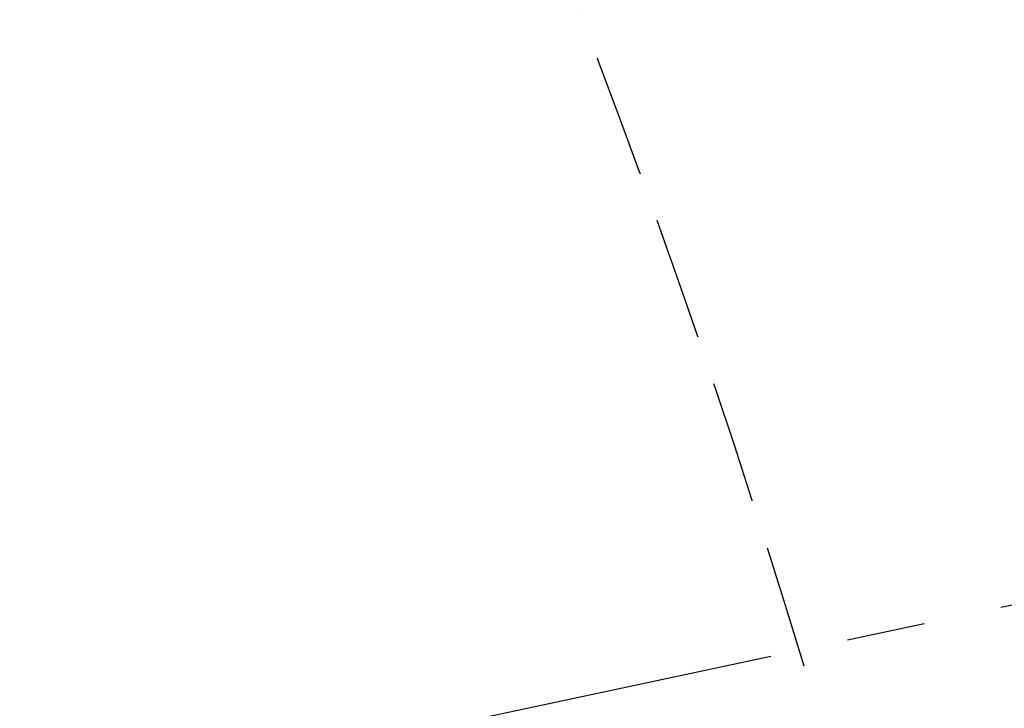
# Model space of a CAD drawing. Header units: millimetres. Extents: x -50096 to 615650, y 194565 to 243945.
# Tile 341 of 354: x 261223 to 261263, y 221506 to 221534. Entities that reach past the tile are written whole.
import ezdxf

# ---------------------------------------------------------------- set-up
doc = ezdxf.new("R2010")
doc.units = ezdxf.units.MM
doc.linetypes.add('ГТО-1 Пунктир', pattern=[7, 5, -2])
doc.linetypes.add('осевая', pattern=[50.8, 31.75, -6.35, 6.35, -6.35])
for name, color, linetype, lineweight in [('ГТО-2_Оси_025', 6, 'осевая', 25), ('ГТО-2_Размеры_035', 2, 'Continuous', 35), ('ОГОС_Пунктир_025', 151, 'ГТО-1 Пунктир', 25)]:
    doc.layers.add(name, color=color, linetype=linetype, lineweight=lineweight)

# ---------------------------------------------------------------- blocks, each defined once
blk = doc.blocks.new('ОГСО_Затвор_План')
at = {"layer": 'ГТО-2_Оси_025', "ltscale": 0.5}
blk.add_line((1439.692, 0), (-1270.296, 0), dxfattribs=at)
at = {"layer": 'ОГОС_Пунктир_025'}
blk.add_arc((-1117.17, -31.95), 374.999, 4.7854, 10.51747, dxfattribs=at)
blk.add_arc((-1117.17, -31.95), 374.999, 4.7854, 10.51747, dxfattribs=at)
blk = doc.blocks.new('A$C1AA538EC')
at = {"layer": 'ГТО-2_Размеры_035', "rotation": 11.99999999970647}
blk.add_blockref('ОГСО_Затвор_План', (6013.364, -11100.071), dxfattribs=at)

msp = doc.modelspace()

# ---------------------------------------------------------------- block references
at = {"layer": 'ГТО-2_Размеры_035'}
msp.add_blockref('A$C1AA538EC', (255968.45, 232762.782), dxfattribs=at)

doc.saveas('drawing.dxf')
